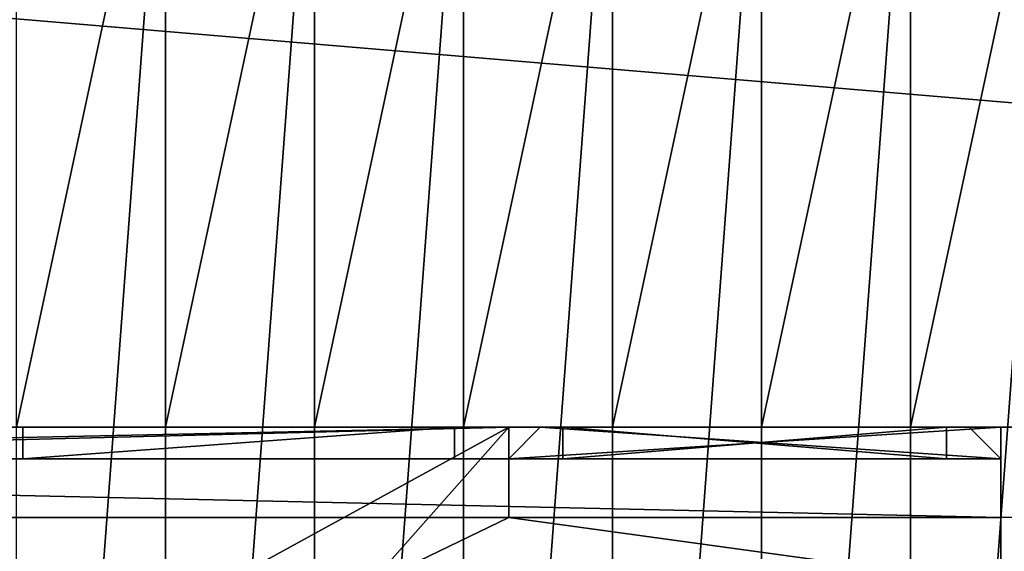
# Model space of a CAD drawing. Extents: x 22936 to 50368, y -4877 to 31080.
# Tile 485 of 601: x 47456 to 47674, y 5463 to 5581. Entities that reach past the tile are written whole.
import ezdxf

# ---------------------------------------------------------------- set-up
doc = ezdxf.new("R2010")
doc.units = 0
for name, color, linetype in [('01_GROS_OEUVRE', 251, 'CONTINUOUS'), ('04_MENUISERIES_EXT_', 40, 'CONTINUOUS'), ('05_VITRAGES', 40, 'CONTINUOUS'), ('08_AMENAGEMENTS_EXTERIEURS', 253, 'CONTINUOUS')]:
    doc.layers.add(name, color=color, linetype=linetype)

# ---------------------------------------------------------------- blocks, each defined once
blk = doc.blocks.new('GROUPER_15')
at = {"layer": '08_AMENAGEMENTS_EXTERIEURS'}
blk.add_line((4729.78, 3870.79), (6556.3, 3870.79), dxfattribs=at)
mesh = blk.add_polyface(dxfattribs=at)
corners = [(4729.78, 4582.9), (4440.99, 3870.79), (4440.99, 4582.9), (4729.78, 4024.79), (4729.78, 3870.79), (6556.3, 3870.79), (6582.22, 4024.79)]
mesh.append_faces([[corners[k] for k in face] for face in [(0, 1, 2), (5, 3, 6)]], dxfattribs={"vtx0": -1})
mesh.append_faces([[corners[k] for k in face] for face in [(1, 3, 4)]], dxfattribs={"vtx0": -1, "vtx1": -1})
mesh.append_faces([[corners[k] for k in face] for face in [(1, 0, 3), (3, 5, 4)]], dxfattribs={"vtx0": -1, "vtx2": -1})
blk = doc.blocks.new('GROUPER_73')
at = {"layer": '04_MENUISERIES_EXT_'}
for p, q in [((452, 7, 100), (783, 7, 100)), ((783, 7, 240), (452, 7, 240)), ((776, 7, 107), (670.33, 7, 107)), ((670.33, 7, 233), (776, 7, 233)), ((675.33, 7, 112), (675.33, 7, 228)), ((675.33, 7, 228), (771, 7, 228)), ((675.33, 7, 228), (675.33, 0, 228)), ((675.33, 7, 112), (675.33, 0, 112)), ((771, 7, 112), (675.33, 7, 112)), ((771, 7, 228), (771, 0, 228)), ((771, 7, 228), (771, 7, 112)), ((771, 7, 112), (771, 0, 112)), ((776, 7, 233), (776, 7, 107)), ((783, 7, 240), (783, 7, 100)), ((892, 7, 240), (783, 7, 240)), ((783, 7), (790, 7)), ((783, 7, 100), (783, 7)), ((783, 7, 240), (783, 0, 240)), ((783, 7, 100), (783, 0, 100)), ((783, 7), (783, 0)), ((790, 7), (790, 7, 100)), ((790, 7, 233), (885, 7, 233)), ((790, 7, 100), (790, 7, 233)), ((790, 7), (885, 7)), ((795, 7, 5), (795, 7, 100)), ((795, 7, 100), (795, 0, 100)), ((795, 7, 5), (795, 0, 5)), ((795, 7, 228), (880, 7, 228)), ((795, 7, 100), (795, 7, 228)), ((880, 7, 5), (795, 7, 5)), ((795, 7, 228), (795, 0, 228)), ((880, 7, 228), (880, 7, 5)), ((880, 7, 5), (880, 0, 5)), ((880, 7, 228), (880, 0, 228)), ((885, 7), (892, 7)), ((885, 7, 233), (885, 7)), ((892, 7), (892, 7, 240)), ((892, 7, 240), (892, 0, 240)), ((892, 7), (892, 0)), ((452, 0, 100), (783, 0, 100)), ((783, 0, 240), (452, 0, 240)), ((675.33, 0, 228), (771, 0, 228)), ((675.33, 0, 112), (675.33, 0, 228)), ((771, 0, 112), (675.33, 0, 112)), ((771, 0, 228), (771, 0, 112)), ((892, 0, 240), (783, 0, 240)), ((783, 0, 240), (783, 0, 100)), ((783, 0, 100), (783, 0)), ((783, 0), (892, 0)), ((795, 0, 5), (795, 0, 100)), ((795, 0, 100), (795, 0, 228)), ((795, 0, 228), (880, 0, 228)), ((880, 0, 5), (795, 0, 5)), ((880, 0, 228), (880, 0, 5)), ((892, 0), (892, 0, 240))]:
    blk.add_line(p, q, dxfattribs=at)
mesh = blk.add_polyface(dxfattribs=at)
corners = [(783, 7, 100), (452, 0, 100), (452, 7, 100), (783, 0, 100)]
mesh.append_faces([[corners[k] for k in face] for face in [(0, 1, 2), (1, 0, 3)]], dxfattribs={"vtx0": -1})
mesh = blk.add_polyface(dxfattribs=at)
corners = [(452, 7, 100), (459, 7, 107), (783, 7, 100), (452, 7, 240), (459, 7, 233), (670.33, 7, 233), (776, 7, 233), (776, 7, 107), (783, 7, 240), (670.33, 7, 107)]
mesh.append_faces([[corners[k] for k in face] for face in [(7, 1, 9)]], dxfattribs={"vtx0": -1})
mesh.append_faces([[corners[k] for k in face] for face in [(0, 1, 2), (1, 3, 4), (4, 3, 5), (5, 3, 6), (2, 7, 8), (8, 6, 3)]], dxfattribs={"vtx0": -1, "vtx1": -1})
mesh.append_faces([[corners[k] for k in face] for face in [(7, 2, 1)]], dxfattribs={"vtx0": -1, "vtx1": -1, "vtx2": -1})
mesh.append_faces([[corners[k] for k in face] for face in [(1, 0, 3), (8, 7, 6)]], dxfattribs={"vtx0": -1, "vtx2": -1})
mesh = blk.add_polyface(dxfattribs=at)
corners = [(452, 0, 240), (783, 7, 240), (452, 7, 240), (783, 0, 240)]
mesh.append_faces([[corners[k] for k in face] for face in [(0, 1, 2), (1, 0, 3)]], dxfattribs={"vtx0": -1})
mesh = blk.add_polyface(dxfattribs=at)
corners = [(670.33, 7, 107), (675.33, 7, 112), (776, 7, 107), (670.33, 7, 233), (675.33, 7, 228), (771, 7, 228), (771, 7, 112), (776, 7, 233)]
mesh.append_faces([[corners[k] for k in face] for face in [(0, 1, 2), (1, 3, 4), (4, 3, 5), (2, 6, 7), (6, 2, 1), (7, 5, 3)]], dxfattribs={"vtx0": -1, "vtx1": -1})
mesh.append_faces([[corners[k] for k in face] for face in [(1, 0, 3), (7, 6, 5)]], dxfattribs={"vtx0": -1, "vtx2": -1})
mesh = blk.add_polyface(dxfattribs=at)
corners = [(771, 7, 228), (675.33, 0, 228), (675.33, 7, 228), (771, 0, 228)]
mesh.append_faces([[corners[k] for k in face] for face in [(0, 1, 2), (1, 0, 3)]], dxfattribs={"vtx0": -1})
mesh = blk.add_polyface(dxfattribs=at)
corners = [(675.33, 7, 112), (675.33, 0, 228), (675.33, 0, 112), (675.33, 7, 228)]
mesh.append_faces([[corners[k] for k in face] for face in [(0, 1, 2), (1, 0, 3)]], dxfattribs={"vtx0": -1})
mesh = blk.add_polyface(dxfattribs=at)
corners = [(675.33, 0, 112), (771, 7, 112), (675.33, 7, 112), (771, 0, 112)]
mesh.append_faces([[corners[k] for k in face] for face in [(0, 1, 2), (1, 0, 3)]], dxfattribs={"vtx0": -1})
mesh = blk.add_polyface(dxfattribs=at)
corners = [(771, 0, 228), (771, 7, 112), (771, 0, 112), (771, 7, 228)]
mesh.append_faces([[corners[k] for k in face] for face in [(0, 1, 2), (1, 0, 3)]], dxfattribs={"vtx0": -1})
mesh = blk.add_polyface(dxfattribs=at)
corners = [(783, 7, 100), (790, 7), (783, 7), (790, 7, 100), (783, 7, 240), (790, 7, 233), (885, 7, 233), (892, 7), (885, 7), (892, 7, 240)]
mesh.append_faces([[corners[k] for k in face] for face in [(0, 1, 2), (6, 7, 8)]], dxfattribs={"vtx0": -1})
mesh.append_faces([[corners[k] for k in face] for face in [(1, 0, 3), (3, 4, 5), (5, 4, 6), (7, 6, 9), (9, 6, 4)]], dxfattribs={"vtx0": -1, "vtx1": -1})
mesh.append_faces([[corners[k] for k in face] for face in [(3, 0, 4)]], dxfattribs={"vtx0": -1, "vtx2": -1})
mesh = blk.add_polyface(dxfattribs=at)
corners = [(783, 0, 240), (892, 7, 240), (783, 7, 240), (892, 0, 240)]
mesh.append_faces([[corners[k] for k in face] for face in [(0, 1, 2), (1, 0, 3)]], dxfattribs={"vtx0": -1})
mesh = blk.add_polyface(dxfattribs=at)
corners = [(783, 0, 100), (783, 7), (783, 0), (783, 7, 100)]
mesh.append_faces([[corners[k] for k in face] for face in [(0, 1, 2), (1, 0, 3)]], dxfattribs={"vtx0": -1})
mesh = blk.add_polyface(dxfattribs=at)
corners = [(790, 7), (783, 0), (783, 7), (892, 0), (885, 7), (892, 7)]
mesh.append_faces([[corners[k] for k in face] for face in [(0, 1, 2), (3, 4, 5)]], dxfattribs={"vtx0": -1})
mesh.append_faces([[corners[k] for k in face] for face in [(1, 0, 3)]], dxfattribs={"vtx0": -1, "vtx1": -1})
mesh.append_faces([[corners[k] for k in face] for face in [(3, 0, 4)]], dxfattribs={"vtx0": -1, "vtx2": -1})
mesh = blk.add_polyface(dxfattribs=at)
corners = [(783, 0, 240), (783, 7, 100), (783, 0, 100), (783, 7, 240)]
mesh.append_faces([[corners[k] for k in face] for face in [(0, 1, 2), (1, 0, 3)]], dxfattribs={"vtx0": -1})
mesh = blk.add_polyface(dxfattribs=at)
corners = [(790, 7), (795, 7, 5), (885, 7), (790, 7, 100), (795, 7, 100), (790, 7, 233), (795, 7, 228), (880, 7, 228), (880, 7, 5), (885, 7, 233)]
mesh.append_faces([[corners[k] for k in face] for face in [(0, 1, 2), (1, 3, 4), (4, 5, 6), (6, 5, 7), (2, 8, 9), (8, 2, 1), (9, 7, 5)]], dxfattribs={"vtx0": -1, "vtx1": -1})
mesh.append_faces([[corners[k] for k in face] for face in [(1, 0, 3), (4, 3, 5), (9, 8, 7)]], dxfattribs={"vtx0": -1, "vtx2": -1})
mesh = blk.add_polyface(dxfattribs=at)
corners = [(795, 7, 5), (795, 0, 100), (795, 0, 5), (795, 7, 100)]
mesh.append_faces([[corners[k] for k in face] for face in [(0, 1, 2), (1, 0, 3)]], dxfattribs={"vtx0": -1})
mesh = blk.add_polyface(dxfattribs=at)
corners = [(880, 7, 228), (795, 0, 228), (795, 7, 228), (880, 0, 228)]
mesh.append_faces([[corners[k] for k in face] for face in [(0, 1, 2), (1, 0, 3)]], dxfattribs={"vtx0": -1})
mesh = blk.add_polyface(dxfattribs=at)
corners = [(880, 0, 5), (795, 7, 5), (795, 0, 5), (880, 7, 5)]
mesh.append_faces([[corners[k] for k in face] for face in [(0, 1, 2), (1, 0, 3)]], dxfattribs={"vtx0": -1})
mesh = blk.add_polyface(dxfattribs=at)
corners = [(795, 7, 100), (795, 0, 228), (795, 0, 100), (795, 7, 228)]
mesh.append_faces([[corners[k] for k in face] for face in [(0, 1, 2), (1, 0, 3)]], dxfattribs={"vtx0": -1})
mesh = blk.add_polyface(dxfattribs=at)
corners = [(880, 0, 228), (880, 7, 5), (880, 0, 5), (880, 7, 228)]
mesh.append_faces([[corners[k] for k in face] for face in [(0, 1, 2), (1, 0, 3)]], dxfattribs={"vtx0": -1})
mesh = blk.add_polyface(dxfattribs=at)
corners = [(892, 7), (892, 0, 240), (892, 0), (892, 7, 240)]
mesh.append_faces([[corners[k] for k in face] for face in [(0, 1, 2), (1, 0, 3)]], dxfattribs={"vtx0": -1})
mesh = blk.add_polyface(dxfattribs=at)
corners = [(665.33, 0, 112), (675.33, 0, 112), (665.33, 0, 228), (771, 0, 112), (675.33, 0, 228), (464, 0, 228), (783, 0, 100), (452, 0, 100), (783, 0, 240), (771, 0, 228), (464, 0, 112), (452, 0, 240)]
mesh.append_faces([[corners[k] for k in face] for face in [(0, 1, 2), (1, 0, 3), (2, 4, 5), (6, 3, 7), (3, 8, 9), (9, 8, 4), (7, 10, 11), (10, 7, 0), (11, 4, 8)]], dxfattribs={"vtx0": -1, "vtx1": -1})
mesh.append_faces([[corners[k] for k in face] for face in [(7, 3, 0), (11, 5, 4)]], dxfattribs={"vtx0": -1, "vtx1": -1, "vtx2": -1})
mesh.append_faces([[corners[k] for k in face] for face in [(2, 1, 4), (3, 6, 8), (11, 10, 5)]], dxfattribs={"vtx0": -1, "vtx2": -1})
mesh = blk.add_polyface(dxfattribs=at)
corners = [(892, 0), (880, 0, 5), (783, 0), (892, 0, 240), (880, 0, 228), (795, 0, 228), (795, 0, 5), (783, 0, 100), (795, 0, 100), (783, 0, 240)]
mesh.append_faces([[corners[k] for k in face] for face in [(0, 1, 2), (1, 3, 4), (4, 3, 5), (2, 6, 7), (6, 2, 1), (7, 8, 9), (9, 5, 3)]], dxfattribs={"vtx0": -1, "vtx1": -1})
mesh.append_faces([[corners[k] for k in face] for face in [(1, 0, 3), (7, 6, 8), (9, 8, 5)]], dxfattribs={"vtx0": -1, "vtx2": -1})
blk = doc.blocks.new('GROUPER_74')
at = {"layer": '05_VITRAGES'}
for p, q in [((759, 7, 107), (663.33, 7, 107)), ((663.33, 7, 107), (663.33, 0, 107)), ((663.33, 7, 107), (663.33, 7, 223)), ((663.33, 7, 223), (759, 7, 223)), ((663.33, 7, 223), (663.33, 0, 223)), ((759, 7, 107), (759, 0, 107)), ((759, 7, 223), (759, 7, 107)), ((759, 7, 223), (759, 0, 223)), ((759, 0, 107), (663.33, 0, 107)), ((663.33, 0, 223), (759, 0, 223)), ((663.33, 0, 107), (663.33, 0, 223)), ((759, 0, 223), (759, 0, 107))]:
    blk.add_line(p, q, dxfattribs=at)
at = {"layer": '05_VITRAGES', "color": 251}
for p, q in [((868, 7, 223), (783, 7, 223)), ((783, 7, 223), (783, 0, 223)), ((783, 7), (783, 0)), ((783, 7), (868, 7)), ((783, 7, 223), (783, 7)), ((868, 7, 223), (868, 0, 223)), ((868, 7), (868, 0)), ((868, 7), (868, 7, 223)), ((868, 0, 223), (783, 0, 223)), ((783, 0, 223), (783, 0)), ((783, 0), (868, 0)), ((868, 0), (868, 0, 223))]:
    blk.add_line(p, q, dxfattribs=at)
at = {"layer": '05_VITRAGES'}
mesh = blk.add_polyface(dxfattribs=at)
corners = [(759, 7, 107), (663.33, 0, 107), (663.33, 7, 107), (759, 0, 107)]
mesh.append_faces([[corners[k] for k in face] for face in [(0, 1, 2), (1, 0, 3)]], dxfattribs={"vtx0": -1})
mesh = blk.add_polyface(dxfattribs=at)
corners = [(663.33, 7, 223), (759, 7, 107), (663.33, 7, 107), (759, 7, 223)]
mesh.append_faces([[corners[k] for k in face] for face in [(0, 1, 2), (1, 0, 3)]], dxfattribs={"vtx0": -1})
mesh = blk.add_polyface(dxfattribs=at)
corners = [(663.33, 7, 223), (663.33, 0, 107), (663.33, 0, 223), (663.33, 7, 107)]
mesh.append_faces([[corners[k] for k in face] for face in [(0, 1, 2), (1, 0, 3)]], dxfattribs={"vtx0": -1})
mesh = blk.add_polyface(dxfattribs=at)
corners = [(663.33, 0, 223), (759, 7, 223), (663.33, 7, 223), (759, 0, 223)]
mesh.append_faces([[corners[k] for k in face] for face in [(0, 1, 2), (1, 0, 3)]], dxfattribs={"vtx0": -1})
mesh = blk.add_polyface(dxfattribs=at)
corners = [(759, 7, 107), (759, 0, 223), (759, 0, 107), (759, 7, 223)]
mesh.append_faces([[corners[k] for k in face] for face in [(0, 1, 2), (1, 0, 3)]], dxfattribs={"vtx0": -1})
at = {"layer": '05_VITRAGES', "color": 251}
mesh = blk.add_polyface(dxfattribs=at)
corners = [(783, 0, 223), (868, 7, 223), (783, 7, 223), (868, 0, 223)]
mesh.append_faces([[corners[k] for k in face] for face in [(0, 1, 2), (1, 0, 3)]], dxfattribs={"vtx0": -1, "color": 251})
mesh = blk.add_polyface(dxfattribs=at)
corners = [(783, 7), (868, 7, 223), (868, 7), (783, 7, 223)]
mesh.append_faces([[corners[k] for k in face] for face in [(0, 1, 2), (1, 0, 3)]], dxfattribs={"vtx0": -1, "color": 251})
mesh = blk.add_polyface(dxfattribs=at)
corners = [(783, 0, 223), (783, 7), (783, 0), (783, 7, 223)]
mesh.append_faces([[corners[k] for k in face] for face in [(0, 1, 2), (1, 0, 3)]], dxfattribs={"vtx0": -1, "color": 251})
mesh = blk.add_polyface(dxfattribs=at)
corners = [(868, 7), (783, 0), (783, 7), (868, 0)]
mesh.append_faces([[corners[k] for k in face] for face in [(0, 1, 2), (1, 0, 3)]], dxfattribs={"vtx0": -1, "color": 251})
mesh = blk.add_polyface(dxfattribs=at)
corners = [(868, 7), (868, 0, 223), (868, 0), (868, 7, 223)]
mesh.append_faces([[corners[k] for k in face] for face in [(0, 1, 2), (1, 0, 3)]], dxfattribs={"vtx0": -1, "color": 251})
at = {"layer": '05_VITRAGES'}
mesh = blk.add_polyface(dxfattribs=at)
corners = [(759, 0, 223), (663.33, 0, 107), (759, 0, 107), (663.33, 0, 223)]
mesh.append_faces([[corners[k] for k in face] for face in [(0, 1, 2), (1, 0, 3)]], dxfattribs={"vtx0": -1})
at = {"layer": '05_VITRAGES', "color": 251}
mesh = blk.add_polyface(dxfattribs=at)
corners = [(868, 0, 223), (783, 0), (868, 0), (783, 0, 223)]
mesh.append_faces([[corners[k] for k in face] for face in [(0, 1, 2), (1, 0, 3)]], dxfattribs={"vtx0": -1, "color": 251})
blk = doc.blocks.new('GROUPER_17')
at = {"layer": '08_AMENAGEMENTS_EXTERIEURS'}
mesh = blk.add_polyface(dxfattribs=at)
corners = [(16.45, 1860.4), (0, 1328), (0, 1844.55), (1795, 1328), (33.02, 1876.27), (49.71, 1892.12), (66.55, 1907.89), (83.55, 1923.55), (100.74, 1939.04), (118.11, 1954.33), (135.7, 1969.37), (153.53, 1984.11), (171.6, 1998.5), (189.93, 2012.5), (208.55, 2026.07), (227.46, 2039.16), (246.69, 2051.72), (266.25, 2063.72), (286.11, 2075.18), (306.26, 2086.08), (326.69, 2096.46), (347.37, 2106.3), (368.28, 2115.64), (389.4, 2124.46), (410.72, 2132.79), (432.21, 2140.64), (453.87, 2148), (475.66, 2154.9), (497.57, 2161.34), (519.59, 2167.33), (541.68, 2172.89), (563.84, 2178.01), (586.04, 2182.71), (608.27, 2187), (630.51, 2190.89), (652.73, 2194.39), (674.92, 2197.5), (697.06, 2200.25), (719.14, 2202.62), (741.15, 2204.62), (763.1, 2206.23), (785, 2207.43), (806.84, 2208.22), (828.63, 2208.57), (850.38, 2208.48), (872.08, 2207.93), (893.75, 2206.9), (915.39, 2205.39), (936.99, 2203.38), (958.57, 2200.86), (980.13, 2197.81), (1001.67, 2194.22), (1023.19, 2190.07), (1044.71, 2185.36), (1066.22, 2180.06), (1087.73, 2174.17), (1109.23, 2167.67), (1130.75, 2160.55), (1152.27, 2152.79), (1173.81, 2144.38), (1195.36, 2135.31), (1216.93, 2125.59), (1238.5, 2115.38), (1260.06, 2104.88), (1281.58, 2094.27), (1303.04, 2083.75), (1324.43, 2073.52), (1345.72, 2063.77), (1366.89, 2054.69), (1387.93, 2046.48), (1408.82, 2039.32), (1429.54, 2033.42), (1450.06, 2028.98), (1470.36, 2026.17), (1490.44, 2025.2), (1510.26, 2026.26), (1529.82, 2029.54), (1549.07, 2035.18), (1567.96, 2043.07), (1586.43, 2053.03), (1604.39, 2064.91), (1621.79, 2078.53), (1638.55, 2093.74), (1654.6, 2110.37), (1669.89, 2128.24), (1684.32, 2147.2), (1697.85, 2167.08), (1710.39, 2187.71), (1721.89, 2208.92), (1732.26, 2230.56), (1741.45, 2252.45), (1749.38, 2274.43), (1756.03, 2296.38), (1761.5, 2318.27), (1765.9, 2340.13), (1769.36, 2361.94), (1771.99, 2383.72), (1773.91, 2405.46), (1775.24, 2427.19), (1776.09, 2448.89), (1776.59, 2470.58), (1776.85, 2492.26), (1777, 2513.93), (2395.68, 2513.93), (1845, 75), (1845, 0), (1332.44, 6187.9), (953.84, 4324.79), (744.56, 6114.92), (1503.53, 4690.87), (1872.82, 4324.79), (2843.74, 4811.2), (2680.87, 4187.05), (193.79, -1456.02), (188.09, -1836.1), (174.84, -1645.82), (233.16, -2021.44), (244.41, -1272.11), (308.78, -2196.56), (325.25, -1099.34), (412.78, -2356.46), (434, -942.64), (3662.14, -2801.42), (567.57, -806.46), (722.14, -694.7), (893.31, -610.54), (1076.21, -556.38), (1155.38, -537.12), (1232.99, -512.33), (1308.66, -482.14), (1382.02, -446.69), (1452.7, -406.15), (1520.35, -360.74), (1584.63, -310.68), (1645.22, -256.21), (1701.82, -197.6), (1754.16, -135.16), (1801.96, -69.18), (1795, 75)]
mesh.append_faces([[corners[k] for k in face] for face in [(0, 1, 2), (106, 107, 108), (113, 114, 115)]], dxfattribs={"vtx0": -1})
mesh.append_faces([[corners[k] for k in face] for face in [(1, 0, 3), (104, 103, 105), (107, 109, 110), (110, 111, 112), (114, 113, 116), (116, 117, 118), (118, 119, 120), (120, 121, 122), (122, 112, 111)]], dxfattribs={"vtx0": -1, "vtx1": -1})
mesh.append_faces([[corners[k] for k in face] for face in [(3, 103, 104), (122, 105, 103)]], dxfattribs={"vtx0": -1, "vtx1": -1, "vtx2": -1})
mesh.append_faces([[corners[k] for k in face] for face in [(3, 0, 4), (3, 4, 5), (3, 5, 6), (3, 6, 7), (3, 7, 8), (3, 8, 9), (3, 9, 10), (3, 10, 11), (3, 11, 12), (3, 12, 13), (3, 13, 14), (3, 14, 15), (3, 15, 16), (3, 16, 17), (3, 17, 18), (3, 18, 19), (3, 19, 20), (3, 20, 21), (3, 21, 22), (3, 22, 23), (3, 23, 24), (3, 24, 25), (3, 25, 26), (3, 26, 27), (3, 27, 28), (3, 28, 29), (3, 29, 30), (3, 30, 31), (3, 31, 32), (3, 32, 33), (3, 33, 34), (3, 34, 35), (3, 35, 36), (3, 36, 37), (3, 37, 38), (3, 38, 39), (3, 39, 40), (3, 40, 41), (3, 41, 42), (3, 42, 43), (3, 43, 44), (3, 44, 45), (3, 45, 46), (3, 46, 47), (3, 47, 48), (3, 48, 49), (3, 49, 50), (3, 50, 51), (3, 51, 52), (3, 52, 53), (3, 53, 54), (3, 54, 55), (3, 55, 56), (3, 56, 57), (3, 57, 58), (3, 58, 59), (3, 59, 60), (3, 60, 61), (3, 61, 62), (3, 62, 63), (3, 63, 64), (3, 64, 65), (3, 65, 66), (3, 66, 67), (3, 67, 68), (3, 68, 69), (3, 69, 70), (3, 70, 71), (3, 71, 72), (3, 72, 73), (3, 73, 74), (3, 74, 75), (3, 75, 76), (3, 76, 77), (3, 77, 78), (3, 78, 79), (3, 79, 80), (3, 80, 81), (3, 81, 82), (3, 82, 83), (3, 83, 84), (3, 84, 85), (3, 85, 86), (3, 86, 87), (3, 87, 88), (3, 88, 89), (3, 89, 90), (3, 90, 91), (3, 91, 92), (3, 92, 93), (3, 93, 94), (3, 94, 95), (3, 95, 96), (3, 96, 97), (3, 97, 98), (3, 98, 99), (3, 99, 100), (3, 100, 101), (3, 101, 102), (3, 102, 103), (107, 106, 109), (110, 109, 111), (116, 113, 117), (118, 117, 119), (120, 119, 121), (122, 121, 123), (122, 123, 124), (122, 124, 125), (122, 125, 126), (122, 126, 127), (122, 127, 128), (122, 128, 129), (122, 129, 130), (122, 130, 131), (122, 131, 132), (122, 132, 133), (122, 133, 134), (122, 134, 135), (122, 135, 136), (122, 136, 137), (122, 137, 105), (122, 103, 112)]], dxfattribs={"vtx0": -1, "vtx2": -1})
mesh.append_faces([[corners[k] for k in face] for face in [(104, 138, 3)]], dxfattribs={"vtx2": -1})
blk = doc.blocks.new('GROUPER_122')
at = {"layer": '08_AMENAGEMENTS_EXTERIEURS'}
mesh = blk.add_polyface(dxfattribs=at)
corners = [(4865.77, 2632.41), (4440.58, 2433.55), (4420.06, 2562.46), (4529.79, 1059.49), (4741, 1059.49), (5029.79, 1059.49), (4894.7, 2450.68), (5779.35, 2591.51), (6882.55, 501.38), (5029.79, 501.38), (5988.63, 801.38), (6907.61, 801.38), (7602.54, 0), (6819.83, 133.42), (7715.66, 663.64), (3404.37, 2268.59), (164, 668.17), (0, 1757.09), (2762.33, 1059.49)]
mesh.append_faces([[corners[k] for k in face] for face in [(0, 1, 2), (5, 8, 9), (8, 12, 13), (12, 11, 14), (15, 16, 17)]], dxfattribs={"vtx0": -1})
mesh.append_faces([[corners[k] for k in face] for face in [(3, 0, 4), (4, 0, 5), (10, 5, 7), (16, 15, 18), (18, 15, 3)]], dxfattribs={"vtx0": -1, "vtx1": -1})
mesh.append_faces([[corners[k] for k in face] for face in [(1, 0, 3), (8, 5, 10), (12, 8, 11)]], dxfattribs={"vtx0": -1, "vtx1": -1, "vtx2": -1})
mesh.append_faces([[corners[k] for k in face] for face in [(5, 0, 6), (5, 6, 7), (8, 10, 11), (3, 15, 1)]], dxfattribs={"vtx0": -1, "vtx2": -1})
blk = doc.blocks.new('GROUPER_6')
at = {"layer": '01_GROS_OEUVRE'}
for p, q in [((5115.02, 1734.33, 290), (5115.02, 1580.39, 290)), ((5115.02, 1291.71, 1279.08), (5115.02, 1734.33, 979.21)), ((5148.02, 1734.33, 290), (5148.02, 1580.39, 290)), ((5148.02, 1291.71, 1279.08), (5148.02, 1734.33, 979.21)), ((5181.02, 1734.33, 290), (5181.02, 1580.39, 290)), ((5181.02, 1291.71, 1279.08), (5181.02, 1734.33, 979.21)), ((5214.02, 1734.33, 290), (5214.02, 1580.39, 290)), ((5214.02, 1291.71, 1279.08), (5214.02, 1734.33, 979.21)), ((5247.02, 1734.33, 290), (5247.02, 1580.39, 290)), ((5247.02, 1291.71, 1279.08), (5247.02, 1734.33, 979.21)), ((5280.02, 1734.33, 290), (5280.02, 1580.39, 290)), ((5280.02, 1291.71, 1279.08), (5280.02, 1734.33, 979.21)), ((4328.02, 1580.39, 959.02), (6154.54, 1580.39, 959.02)), ((4328.02, 1580.39, 1010), (5885.15, 1580.39, 1010)), ((4408.02, 1580.39, 100), (5191.02, 1580.39, 100)), ((5300.02, 1580.39, 240), (4408.02, 1580.39, 240)), ((5191.02, 1580.39, 100), (5191.02, 1580.39)), ((5191.02, 1580.39, 100), (5191.02, 1560.39, 100)), ((5191.02, 1580.39), (5191.02, 1560.39)), ((5300.02, 1580.39), (5300.02, 1580.39, 240)), ((5300.02, 1580.39), (5300.02, 1560.39)), ((5300.02, 1580.39, 240), (5300.02, 1560.39, 240)), ((5300.02, 1560.39, 240), (4408.02, 1560.39, 240)), ((4408.02, 1560.39, 100), (5191.02, 1560.39, 100)), ((5191.02, 1560.39, 100), (5191.02, 1560.39)), ((5300.02, 1560.39), (5300.02, 1545.39)), ((5300.02, 1560.39), (5300.02, 1560.39, 240))]:
    blk.add_line(p, q, dxfattribs=at)
at = {"layer": '01_GROS_OEUVRE', "color": 7}
for p, q in [((5191.02, 1580.39), (4408.02, 1580.39)), ((5115.02, 1580.39, 290), (5082.02, 1580.39, 290)), ((5148.02, 1580.39, 290), (5115.02, 1580.39, 290)), ((5181.02, 1580.39, 290), (5148.02, 1580.39, 290)), ((5214.02, 1580.39, 290), (5181.02, 1580.39, 290)), ((5247.02, 1580.39, 290), (5214.02, 1580.39, 290)), ((5280.02, 1580.39, 290), (5247.02, 1580.39, 290)), ((5313.02, 1580.39, 290), (5280.02, 1580.39, 290)), ((6154.54, 1580.39), (5300.02, 1580.39)), ((5300.02, 1560.39), (5191.02, 1560.39))]:
    blk.add_line(p, q, dxfattribs=at)
at = {"layer": '01_GROS_OEUVRE', "color": 251}
mesh = blk.add_polyface(dxfattribs=at)
corners = [(5115.02, 1734.33, 290), (5082.02, 1580.39, 290), (5082.02, 1734.33, 290), (5115.02, 1580.39, 290)]
mesh.append_faces([[corners[k] for k in face] for face in [(0, 1, 2), (1, 0, 3)]], dxfattribs={"vtx0": -1, "color": 251})
at = {"layer": '01_GROS_OEUVRE'}
mesh = blk.add_polyface(dxfattribs=at)
corners = [(5115.02, 1734.33, 979.21), (5082.02, 1291.71, 1279.08), (5082.02, 1734.33, 979.21), (5115.02, 1291.71, 1279.08)]
mesh.append_faces([[corners[k] for k in face] for face in [(0, 1, 2), (1, 0, 3)]], dxfattribs={"vtx0": -1})
at = {"layer": '01_GROS_OEUVRE', "color": 251}
mesh = blk.add_polyface(dxfattribs=at)
corners = [(5148.02, 1734.33, 290), (5115.02, 1580.39, 290), (5115.02, 1734.33, 290), (5148.02, 1580.39, 290)]
mesh.append_faces([[corners[k] for k in face] for face in [(0, 1, 2), (1, 0, 3)]], dxfattribs={"vtx0": -1, "color": 251})
at = {"layer": '01_GROS_OEUVRE'}
mesh = blk.add_polyface(dxfattribs=at)
corners = [(5148.02, 1734.33, 979.21), (5115.02, 1291.71, 1279.08), (5115.02, 1734.33, 979.21), (5148.02, 1291.71, 1279.08)]
mesh.append_faces([[corners[k] for k in face] for face in [(0, 1, 2), (1, 0, 3)]], dxfattribs={"vtx0": -1})
at = {"layer": '01_GROS_OEUVRE', "color": 251}
mesh = blk.add_polyface(dxfattribs=at)
corners = [(5181.02, 1734.33, 290), (5148.02, 1580.39, 290), (5148.02, 1734.33, 290), (5181.02, 1580.39, 290)]
mesh.append_faces([[corners[k] for k in face] for face in [(0, 1, 2), (1, 0, 3)]], dxfattribs={"vtx0": -1, "color": 251})
at = {"layer": '01_GROS_OEUVRE'}
mesh = blk.add_polyface(dxfattribs=at)
corners = [(5181.02, 1734.33, 979.21), (5148.02, 1291.71, 1279.08), (5148.02, 1734.33, 979.21), (5181.02, 1291.71, 1279.08)]
mesh.append_faces([[corners[k] for k in face] for face in [(0, 1, 2), (1, 0, 3)]], dxfattribs={"vtx0": -1})
at = {"layer": '01_GROS_OEUVRE', "color": 251}
mesh = blk.add_polyface(dxfattribs=at)
corners = [(5214.02, 1734.33, 290), (5181.02, 1580.39, 290), (5181.02, 1734.33, 290), (5214.02, 1580.39, 290)]
mesh.append_faces([[corners[k] for k in face] for face in [(0, 1, 2), (1, 0, 3)]], dxfattribs={"vtx0": -1, "color": 251})
at = {"layer": '01_GROS_OEUVRE'}
mesh = blk.add_polyface(dxfattribs=at)
corners = [(5214.02, 1734.33, 979.21), (5181.02, 1291.71, 1279.08), (5181.02, 1734.33, 979.21), (5214.02, 1291.71, 1279.08)]
mesh.append_faces([[corners[k] for k in face] for face in [(0, 1, 2), (1, 0, 3)]], dxfattribs={"vtx0": -1})
at = {"layer": '01_GROS_OEUVRE', "color": 253}
mesh = blk.add_polyface(dxfattribs=at)
corners = [(5247.02, 1734.33, 290), (5214.02, 1580.39, 290), (5214.02, 1734.33, 290), (5247.02, 1580.39, 290)]
mesh.append_faces([[corners[k] for k in face] for face in [(0, 1, 2), (1, 0, 3)]], dxfattribs={"vtx0": -1, "color": 253})
at = {"layer": '01_GROS_OEUVRE'}
mesh = blk.add_polyface(dxfattribs=at)
corners = [(5247.02, 1734.33, 979.21), (5214.02, 1291.71, 1279.08), (5214.02, 1734.33, 979.21), (5247.02, 1291.71, 1279.08)]
mesh.append_faces([[corners[k] for k in face] for face in [(0, 1, 2), (1, 0, 3)]], dxfattribs={"vtx0": -1})
at = {"layer": '01_GROS_OEUVRE', "color": 253}
mesh = blk.add_polyface(dxfattribs=at)
corners = [(5280.02, 1734.33, 290), (5247.02, 1580.39, 290), (5247.02, 1734.33, 290), (5280.02, 1580.39, 290)]
mesh.append_faces([[corners[k] for k in face] for face in [(0, 1, 2), (1, 0, 3)]], dxfattribs={"vtx0": -1, "color": 253})
at = {"layer": '01_GROS_OEUVRE'}
mesh = blk.add_polyface(dxfattribs=at)
corners = [(5280.02, 1734.33, 979.21), (5247.02, 1291.71, 1279.08), (5247.02, 1734.33, 979.21), (5280.02, 1291.71, 1279.08)]
mesh.append_faces([[corners[k] for k in face] for face in [(0, 1, 2), (1, 0, 3)]], dxfattribs={"vtx0": -1})
at = {"layer": '01_GROS_OEUVRE', "color": 253}
mesh = blk.add_polyface(dxfattribs=at)
corners = [(5313.02, 1734.33, 290), (5280.02, 1580.39, 290), (5280.02, 1734.33, 290), (5313.02, 1580.39, 290)]
mesh.append_faces([[corners[k] for k in face] for face in [(0, 1, 2), (1, 0, 3)]], dxfattribs={"vtx0": -1, "color": 253})
at = {"layer": '01_GROS_OEUVRE'}
mesh = blk.add_polyface(dxfattribs=at)
corners = [(5313.02, 1734.33, 979.21), (5280.02, 1291.71, 1279.08), (5280.02, 1734.33, 979.21), (5313.02, 1291.71, 1279.08)]
mesh.append_faces([[corners[k] for k in face] for face in [(0, 1, 2), (1, 0, 3)]], dxfattribs={"vtx0": -1})
at = {"layer": '01_GROS_OEUVRE', "color": 7}
mesh = blk.add_polyface(dxfattribs=at)
corners = [(6154.54, 1580.39, 290), (5300.02, 1580.39), (6154.54, 1580.39), (5300.02, 1580.39, 240), (4408.02, 1580.39, 240), (6138.33, 1580.39, 290), (4356.02, 1580.39, 290), (4389.02, 1580.39, 290), (4422.02, 1580.39, 290), (4455.02, 1580.39, 290), (4488.02, 1580.39, 290), (4521.02, 1580.39, 290), (4554.02, 1580.39, 290), (4587.02, 1580.39, 290), (4620.02, 1580.39, 290), (4653.02, 1580.39, 290), (4686.02, 1580.39, 290), (4719.02, 1580.39, 290), (4752.02, 1580.39, 290), (4785.02, 1580.39, 290), (4818.02, 1580.39, 290), (4851.02, 1580.39, 290), (4884.02, 1580.39, 290), (4917.02, 1580.39, 290), (4950.02, 1580.39, 290), (4983.02, 1580.39, 290), (5016.02, 1580.39, 290), (5049.02, 1580.39, 290), (6105.02, 1580.39, 290), (5082.02, 1580.39, 290), (5115.02, 1580.39, 290), (5148.02, 1580.39, 290), (5181.02, 1580.39, 290), (5214.02, 1580.39, 290), (5247.02, 1580.39, 290), (5280.02, 1580.39, 290), (5313.02, 1580.39, 290), (5346.02, 1580.39, 290), (5379.02, 1580.39, 290), (5412.02, 1580.39, 290), (5445.02, 1580.39, 290), (5478.02, 1580.39, 290), (5511.02, 1580.39, 290), (5544.02, 1580.39, 290), (5577.02, 1580.39, 290), (6072.02, 1580.39, 290), (5643.02, 1580.39, 290), (5610.02, 1580.39, 290), (5676.02, 1580.39, 290), (5709.02, 1580.39, 290), (5742.02, 1580.39, 290), (5808.02, 1580.39, 290), (5775.02, 1580.39, 290), (5841.02, 1580.39, 290), (5874.02, 1580.39, 290), (5907.02, 1580.39, 290), (5973.02, 1580.39, 290), (5940.02, 1580.39, 290), (6006.02, 1580.39, 290), (6039.02, 1580.39, 290), (5191.02, 1580.39, 100), (4408.02, 1580.39), (5191.02, 1580.39), (4328.02, 1580.39), (4408.02, 1580.39, 100), (4328.02, 1580.39, 290)]
mesh.append_faces([[corners[k] for k in face] for face in [(0, 1, 2), (44, 46, 47), (50, 51, 52), (55, 56, 57), (58, 45, 59), (60, 61, 62)]], dxfattribs={"vtx0": -1, "color": 7})
mesh.append_faces([[corners[k] for k in face] for face in [(1, 0, 3), (3, 0, 4), (5, 6, 0), (6, 5, 7), (7, 5, 8), (8, 5, 9), (9, 5, 10), (10, 5, 11), (11, 5, 12), (12, 5, 13), (13, 5, 14), (14, 5, 15), (15, 5, 16), (16, 5, 17), (17, 5, 18), (18, 5, 19), (19, 5, 20), (20, 5, 21), (21, 5, 22), (22, 5, 23), (23, 5, 24), (24, 5, 25), (25, 5, 26), (26, 5, 27), (27, 28, 29), (29, 28, 30), (30, 28, 31), (31, 28, 32), (32, 28, 33), (33, 28, 34), (34, 28, 35), (35, 28, 36), (36, 28, 37), (37, 28, 38), (38, 28, 39), (39, 28, 40), (40, 28, 41), (41, 28, 42), (42, 28, 43), (43, 28, 44), (46, 45, 48), (48, 45, 49), (49, 45, 50), (51, 45, 53), (53, 45, 54), (54, 45, 55), (56, 45, 58), (61, 60, 63), (63, 64, 65), (65, 0, 6)]], dxfattribs={"vtx0": -1, "vtx1": -1, "color": 7})
mesh.append_faces([[corners[k] for k in face] for face in [(44, 45, 46), (50, 45, 51), (55, 45, 56), (65, 4, 0)]], dxfattribs={"vtx0": -1, "vtx1": -1, "vtx2": -1, "color": 7})
mesh.append_faces([[corners[k] for k in face] for face in [(27, 5, 28), (44, 28, 45), (63, 60, 64), (65, 64, 4)]], dxfattribs={"vtx0": -1, "vtx2": -1, "color": 7})
mesh = blk.add_polyface(dxfattribs=at)
corners = [(4348.02, 1046.53), (4348.02, 690.53), (4328.02, 1046.53), (4328.02, 223.53), (4727.52, 223.53), (4727.52, 243.53), (5542.02, 690.53), (4864.52, 243.53), (6154.54, 1580.39), (5300.02, 1560.39), (5300.02, 1580.39), (5300.02, 1545.39), (5300.02, 843.53), (5542.02, 843.53), (5910.52, 243.53), (5910.52, 223.53), (6118.06, 1366.42), (6075.02, 243.53), (6147.84, 1361.35), (6144.48, 1341.63), (6502.68, 1300.86), (6499.32, 1281.15), (6348.94, 1327.07), (6728.71, 223.53), (6075.02, 223.53), (6345.58, 1307.35), (6606.77, 1262.83), (6610.13, 1282.55), (6900.78, 1233.01), (4864.52, 223.53)]
mesh.append_faces([[corners[k] for k in face] for face in [(8, 9, 10), (17, 23, 24), (23, 27, 28), (7, 15, 29)]], dxfattribs={"vtx0": -1, "color": 7})
mesh.append_faces([[corners[k] for k in face] for face in [(3, 1, 4), (4, 1, 5), (5, 6, 7), (9, 8, 11), (11, 8, 12), (12, 8, 13), (14, 16, 17)]], dxfattribs={"vtx0": -1, "vtx1": -1, "color": 7})
mesh.append_faces([[corners[k] for k in face] for face in [(13, 8, 14), (23, 17, 16), (23, 16, 19), (23, 22, 21), (15, 7, 6)]], dxfattribs={"vtx0": -1, "vtx1": -1, "vtx2": -1, "color": 7})
mesh.append_faces([[corners[k] for k in face] for face in [(1, 3, 2), (5, 1, 6), (13, 14, 15), (14, 8, 16), (23, 19, 25), (23, 25, 22), (23, 21, 26), (23, 26, 27), (15, 6, 13)]], dxfattribs={"vtx0": -1, "vtx2": -1, "color": 7})
mesh.append_faces([[corners[k] for k in face] for face in [(0, 1, 2), (18, 19, 16), (20, 21, 22)]], dxfattribs={"vtx1": -1, "color": 7})
mesh = blk.add_polyface(dxfattribs=at)
corners = [(4328.02, 1580.39), (4348.02, 1228.39), (4328.02, 1228.39), (4348.02, 1233.39), (4408.02, 1580.39), (4557.5, 1233.39), (5191.02, 1580.39), (5160.02, 1545.39), (4654.7, 843.53), (5191.02, 1560.39), (5300.02, 1545.39), (5300.02, 1560.39), (5160.02, 843.53)]
mesh.append_faces([[corners[k] for k in face] for face in [(0, 1, 2), (10, 9, 11)]], dxfattribs={"vtx0": -1, "color": 7})
mesh.append_faces([[corners[k] for k in face] for face in [(1, 0, 3), (4, 3, 0), (3, 4, 5), (5, 7, 8), (7, 9, 10)]], dxfattribs={"vtx0": -1, "vtx1": -1, "color": 7})
mesh.append_faces([[corners[k] for k in face] for face in [(5, 6, 7)]], dxfattribs={"vtx0": -1, "vtx1": -1, "vtx2": -1, "color": 7})
mesh.append_faces([[corners[k] for k in face] for face in [(5, 4, 6), (7, 6, 9)]], dxfattribs={"vtx0": -1, "vtx2": -1, "color": 7})
mesh.append_faces([[corners[k] for k in face] for face in [(12, 8, 7)]], dxfattribs={"vtx1": -1, "color": 7})
mesh = blk.add_polyface(dxfattribs=at)
corners = [(5300.02, 1560.39, 240), (4408.02, 1580.39, 240), (4408.02, 1560.39, 240), (5300.02, 1580.39, 240)]
mesh.append_faces([[corners[k] for k in face] for face in [(0, 1, 2), (1, 0, 3)]], dxfattribs={"vtx0": -1, "color": 7})
mesh = blk.add_polyface(dxfattribs=at)
corners = [(5191.02, 1580.39, 100), (4408.02, 1560.39, 100), (4408.02, 1580.39, 100), (5191.02, 1560.39, 100)]
mesh.append_faces([[corners[k] for k in face] for face in [(0, 1, 2), (1, 0, 3)]], dxfattribs={"vtx0": -1, "color": 7})
mesh = blk.add_polyface(dxfattribs=at)
corners = [(5191.02, 1560.39, 100), (5191.02, 1580.39), (5191.02, 1560.39), (5191.02, 1580.39, 100)]
mesh.append_faces([[corners[k] for k in face] for face in [(0, 1, 2), (1, 0, 3)]], dxfattribs={"vtx0": -1, "color": 7})
mesh = blk.add_polyface(dxfattribs=at)
corners = [(5300.02, 1580.39), (5300.02, 1560.39, 240), (5300.02, 1560.39), (5300.02, 1580.39, 240)]
mesh.append_faces([[corners[k] for k in face] for face in [(0, 1, 2), (1, 0, 3)]], dxfattribs={"vtx0": -1, "color": 7})
mesh = blk.add_polyface(dxfattribs=at)
corners = [(5300.02, 1560.39, 240), (5191.02, 1560.39), (5300.02, 1560.39), (5191.02, 1560.39, 100), (4408.02, 1560.39, 100), (4408.02, 1560.39, 240)]
mesh.append_faces([[corners[k] for k in face] for face in [(0, 1, 2), (4, 0, 5)]], dxfattribs={"vtx0": -1, "color": 7})
mesh.append_faces([[corners[k] for k in face] for face in [(1, 0, 3), (3, 0, 4)]], dxfattribs={"vtx0": -1, "vtx1": -1, "color": 7})

msp = doc.modelspace()

# ---------------------------------------------------------------- block references
at = {"layer": '01_GROS_OEUVRE', "color": 251}
msp.add_blockref('GROUPER_6', (42373.17, 3910.33), dxfattribs=at)
at = {"layer": '04_MENUISERIES_EXT_', "color": 251}
msp.add_blockref('GROUPER_73', (46781.19, 5483.71), dxfattribs=at)
at = {"layer": '05_VITRAGES', "color": 8}
msp.add_blockref('GROUPER_74', (46793.19, 5483.71, 5), dxfattribs=at)
at = {"layer": '08_AMENAGEMENTS_EXTERIEURS', "color": 54}
msp.add_blockref('GROUPER_17', (46706.19, 1619.93), dxfattribs=at)
at = {"layer": '08_AMENAGEMENTS_EXTERIEURS', "color": 9}
msp.add_blockref('GROUPER_122', (41671.41, 5143.34), dxfattribs=at)
at = {"layer": '08_AMENAGEMENTS_EXTERIEURS', "color": 254}
msp.add_blockref('GROUPER_15', (41971.41, 1619.93), dxfattribs=at)

doc.saveas('drawing.dxf')
